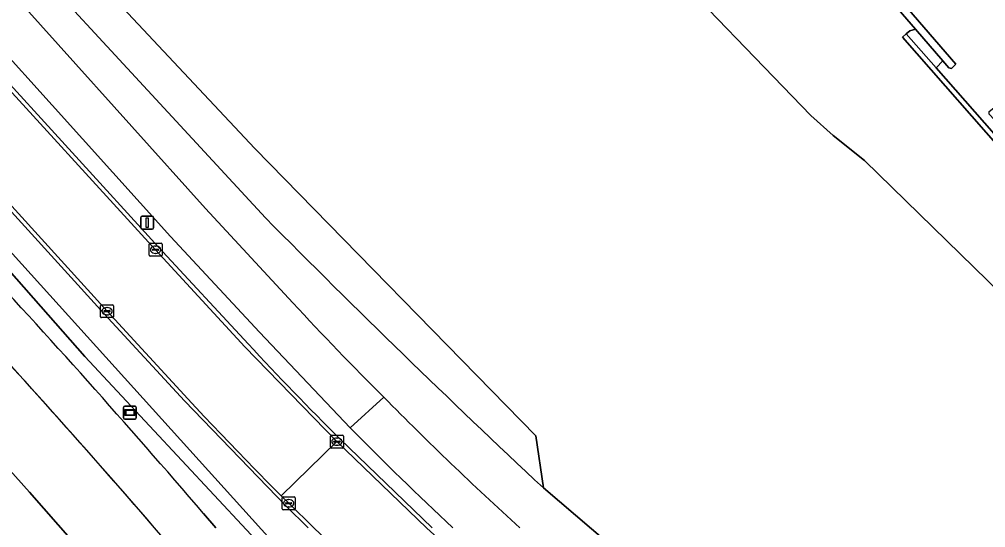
# Model space of a CAD drawing. Extents: x 155018 to 156648, y 383979 to 385733.
# Drawn here: x 156251.8 to 156326.7, y 385000 to 385039.4 of the extents above; entities that cross this region are included whole.
import ezdxf

# ---------------------------------------------------------------- set-up
doc = ezdxf.new("R2010")
doc.units = 0
for name, color, linetype in [('IMGEO_Berm_groen', 7, 'Continuous'), ('IMGEO_Fietspad_gesloten', 7, 'Continuous'), ('IMGEO_Gemengd_bos', 7, 'Continuous'), ('IMGEO_Groenvoorziening', 7, 'Continuous'), ('IMGEO_Hek', 7, 'Continuous'), ('IMGEO_Kademuur', 7, 'Continuous'), ('IMGEO_Kolk', 7, 'Continuous'), ('IMGEO_Lichtmast', 7, 'Continuous'), ('IMGEO_Lijnafwatering', 7, 'Continuous'), ('IMGEO_Oever', 7, 'Continuous'), ('IMGEO_Parkeervlak_gesloten', 7, 'Continuous'), ('IMGEO_Rijbaan_lokaal_gesloten', 7, 'Continuous'), ('IMGEO_Waterloop', 7, 'Continuous'), ('IMGEO_Wegwijzer', 7, 'Continuous')]:
    doc.layers.add(name, color=color, linetype=linetype)

msp = doc.modelspace()

# ---------------------------------------------------------------- linework, layer by layer
at = {"layer": 'IMGEO_Berm_groen'}
for points in [[(156144.938, 385152.433), (156147.907, 385149.238), (156211.729, 385080.579), (156213.902, 385078.348), (156222.233, 385070.528), (156237.67, 385056.036), (156239.374, 385054.363), (156243.33, 385050.237), (156266.206, 385024.761), (156272.982, 385017.458)], [(156277.432, 385007.753), (156270.398, 385015.176), (156263.484, 385022.606), (156240.646, 385047.968), (156236.745, 385051.98), (156235.177, 385053.577), (156230.499, 385058.087), (156226.363, 385061.644), (156210.741, 385076.44), (156208.691, 385078.525), (156169.92, 385120.325)], [(156232.801, 385054.194), (156235.761, 385051.165), (156262.56, 385021.773), (156269.529, 385014.262)], [(156270.859, 385024.043), (156242.776, 385054.428)], [(156337.692, 384925.455), (156335.544, 384923.41), (156334.604, 384922.515), (156332.574, 384924.695), (156333.49, 384925.567), (156335.638, 384927.612), (156320.551, 384942.594), (156302.971, 384965.363), (156295.412, 384973.335), (156281.923, 384986.374), (156256.841, 385013.278), (156239.968, 385032.463), (156240.598, 385033.01), (156242.175, 385034.38), (156232.293, 385045.25)], [(156264.586, 385009.843), (156258.346, 385016.594), (156242.175, 385034.38), (156240.598, 385033.01), (156239.968, 385032.463), (156256.841, 385013.278), (156281.923, 384986.374), (156295.412, 384973.335), (156296.353, 384974.447), (156299.374, 384978.017)], [(156274.161, 385000), (156272.426, 385001.706), (156264.586, 385009.843)], [(156276.637, 385006.888), (156283.781, 385000)], [(156435.097, 384886.769), (156418.998, 384905.465), (156416.104, 384903.602), (156414.689, 384905.816), (156413.969, 384905.275), (156412.496, 384904.949), (156411.854, 384905.077), (156411.584, 384905.592), (156411.006, 384908.8), (156410.655, 384909.374), (156408.883, 384910.081), (156407.051, 384911.847), (156405.285, 384914.394), (156403.839, 384915.847), (156394.451, 384924.969), (156390.983, 384926.539), (156379.938, 384936.831), (156364.186, 384950.941), (156351.469, 384961.357), (156330.37, 384974.438), (156316.001, 384982.953), (156292.416, 385003.083)], [(156266.063, 385001.093), (156267.017, 385000)]]:
    msp.add_lwpolyline(points, dxfattribs=at)
for centre, radius, start, end in [((156821.005, 385568.294), 773.867, 224.691337, 226.917588), ((155763.778, 384570.828), 661.376, 40.583846, 42.949499), ((156458.813, 385189.208), 253.044, 222.7449, 225.05184), ((156439.902, 385171.376), 231.758, 222.6816, 225.21386), ((156457.773, 385184.858), 249.242, 224.51466, 227.87497), ((156463.701, 385190.94), 261.254, 224.52213, 226.9586)]:
    msp.add_arc(centre, radius, start, end, dxfattribs=at)
at = {"layer": 'IMGEO_Fietspad_gesloten'}
for points in [[(156272.982, 385017.458), (156266.206, 385024.761), (156243.33, 385050.237), (156239.374, 385054.363), (156237.67, 385056.036), (156222.233, 385070.528), (156213.902, 385078.348), (156211.729, 385080.579), (156147.907, 385149.238)], [(156169.92, 385120.325), (156208.691, 385078.525), (156210.741, 385076.44), (156226.363, 385061.644), (156230.499, 385058.087), (156235.177, 385053.577), (156236.745, 385051.98), (156240.646, 385047.968), (156263.484, 385022.606), (156270.398, 385015.176), (156277.432, 385007.753), (156280.046, 385010.117)], [(156280.046, 385010.117), (156277.432, 385007.753)]]:
    msp.add_lwpolyline(points, dxfattribs=at)
for centre, radius, start, end in [((156458.813, 385189.208), 253.044, 222.7449, 225.05184), ((156457.773, 385184.858), 249.242, 224.51466, 227.87497), ((156463.701, 385190.94), 261.254, 224.52213, 226.9586)]:
    msp.add_arc(centre, radius, start, end, dxfattribs=at)
at = {"layer": 'IMGEO_Gemengd_bos'}
for points in [[(156250.372, 385050.415), (156270.03, 385029.427), (156291.814, 385007.136), (156292.416, 385003.083), (156316.001, 384982.953), (156330.37, 384974.438), (156351.469, 384961.357)], [(156393.251, 384956.338), (156374.316, 384977.72), (156358.7, 384995.775), (156344.784, 385011.996), (156330.473, 385028.351), (156329.757, 385029.121), (156329.501, 385028.691), (156329.283, 385028.402), (156328.983, 385028.138), (156320.258, 385038.067), (156320.558, 385038.331), (156320.822, 385038.55), (156321.262, 385038.685), (156313.535, 385047.647)], [(156378.129, 384959.445), (156375.303, 384962.013), (156371.928, 384966.211), (156368.709, 384969.491), (156364.318, 384973.489), (156355.862, 384983.232), (156349.237, 384991.329), (156347.117, 384993.53), (156345.36, 384996.677), (156342.393, 385000), (156340.195, 385002.461), (156339.406, 385004.066), (156339.414, 385005.805), (156339.238, 385006.682), (156338.352, 385008.145), (156336.901, 385009.878), (156334.213, 385012.548), (156333.714, 385012.947), (156331.129, 385015.011), (156317.327, 385028.496), (156314.873, 385030.43), (156313.165, 385031.978), (156300.877, 385044.731)], [(156300.877, 385044.731), (156313.165, 385031.978), (156314.873, 385030.43), (156317.327, 385028.496), (156331.129, 385015.011), (156333.714, 385012.947), (156334.213, 385012.548), (156336.901, 385009.878), (156338.352, 385008.145), (156339.238, 385006.682), (156339.414, 385005.805), (156339.406, 385004.066), (156340.195, 385002.461), (156342.393, 385000), (156345.36, 384996.677), (156347.117, 384993.53), (156349.237, 384991.329), (156355.862, 384983.232), (156364.318, 384973.489), (156368.709, 384969.491), (156371.928, 384966.211), (156375.303, 384962.013), (156378.129, 384959.445)]]:
    msp.add_lwpolyline(points, dxfattribs=at)
at = {"layer": 'IMGEO_Groenvoorziening'}
for points in [[(156292.416, 385003.083), (156291.814, 385007.136), (156270.03, 385029.427), (156250.372, 385050.415), (156244.423, 385057.127), (156225.517, 385073.666), (156214.569, 385081.8), (156212.497, 385084.086), (156200.676, 385097.806), (156187.034, 385110.873), (156168.225, 385131.022), (156159.042, 385140.632), (156151.166, 385150.039), (156148.49, 385153.235), (156137.145, 385164.796), (156132.163, 385170.885)], [(156242.776, 385054.428), (156270.859, 385024.043)]]:
    msp.add_lwpolyline(points, dxfattribs=at)
msp.add_arc((156821.005, 385568.294), 773.867, 224.691337, 226.917588, dxfattribs=at)
at = {"layer": 'IMGEO_Hek'}
msp.add_lwpolyline([(156240.598, 385033.01), (156292.753, 384975.259)], dxfattribs=at)
at = {"layer": 'IMGEO_Kademuur'}
msp.add_lwpolyline([(156213.619, 385162.997), (156233.766, 385139.617), (156252.09, 385118.457), (156271.642, 385095.858), (156294.092, 385070.238), (156313.535, 385047.647), (156321.262, 385038.685), (156323.381, 385036.228), (156323.858, 385035.674), (156324.069, 385035.639), (156324.399, 385035.961), (156313.99, 385048.039), (156294.545, 385070.631), (156272.095, 385096.252), (156252.544, 385118.85), (156234.22, 385140.01), (156214.072, 385163.391)], dxfattribs=at)
msp.add_lwpolyline([(156322.881, 385035.689), (156320.558, 385038.331), (156320.258, 385038.067), (156328.983, 385028.138), (156329.283, 385028.402), (156327.383, 385030.565)], close=True, dxfattribs=at)
at = {"layer": 'IMGEO_Kolk'}
for p, q in [((156261.835, 385021.14), (156261.835, 385021.992)), ((156261.91, 385022.066), (156262.762, 385022.066)), ((156262.323, 385021.846), (156262.348, 385021.846)), ((156262.836, 385021.992), (156262.836, 385021.14)), ((156262.762, 385021.066), (156261.91, 385021.066)), ((156262.094, 385021.56), (156262.094, 385021.572)), ((156262.532, 385021.523), (156262.134, 385021.523)), ((156262.137, 385021.609), (156262.535, 385021.609)), ((156262.346, 385021.286), (156262.321, 385021.286)), ((156262.578, 385021.572), (156262.578, 385021.56)), ((156258.072, 385016.375), (156258.072, 385017.227)), ((156258.147, 385017.301), (156258.999, 385017.301)), ((156259.073, 385017.227), (156259.073, 385016.375)), ((156258.331, 385016.795), (156258.331, 385016.807)), ((156258.769, 385016.758), (156258.371, 385016.758)), ((156258.374, 385016.844), (156258.772, 385016.844)), ((156258.583, 385016.521), (156258.558, 385016.521)), ((156258.56, 385017.081), (156258.585, 385017.081)), ((156258.815, 385016.807), (156258.815, 385016.795)), ((156258.999, 385016.301), (156258.147, 385016.301)), ((156275.897, 385006.254), (156275.897, 385007.106)), ((156275.972, 385007.18), (156276.824, 385007.18)), ((156276.199, 385006.723), (156276.597, 385006.723)), ((156276.385, 385006.96), (156276.41, 385006.96)), ((156276.898, 385007.106), (156276.898, 385006.254)), ((156276.824, 385006.18), (156275.972, 385006.18)), ((156276.156, 385006.674), (156276.156, 385006.686)), ((156276.594, 385006.637), (156276.196, 385006.637)), ((156276.408, 385006.4), (156276.383, 385006.4)), ((156276.64, 385006.686), (156276.64, 385006.674)), ((156272.16, 385001.473), (156272.16, 385002.325)), ((156272.235, 385002.399), (156273.087, 385002.399)), ((156273.161, 385002.325), (156273.161, 385001.473)), ((156272.419, 385001.893), (156272.419, 385001.905)), ((156272.857, 385001.856), (156272.459, 385001.856)), ((156272.462, 385001.942), (156272.86, 385001.942)), ((156272.671, 385001.619), (156272.646, 385001.619)), ((156272.648, 385002.179), (156272.673, 385002.179)), ((156272.903, 385001.905), (156272.903, 385001.893)), ((156273.087, 385001.399), (156272.235, 385001.399))]:
    msp.add_line(p, q, dxfattribs=at)
for points in [[(156261.835, 385021.14), (156261.835, 385021.992)], [(156261.91, 385022.066), (156262.762, 385022.066)], [(156262.836, 385021.992), (156262.836, 385021.14)], [(156262.762, 385021.066), (156261.91, 385021.066)], [(156258.072, 385016.375), (156258.072, 385017.227)], [(156258.147, 385017.301), (156258.999, 385017.301)], [(156259.073, 385017.227), (156259.073, 385016.375)], [(156258.999, 385016.301), (156258.147, 385016.301)], [(156275.897, 385006.254), (156275.897, 385007.106)], [(156275.972, 385007.18), (156276.824, 385007.18)], [(156276.898, 385007.106), (156276.898, 385006.254)], [(156276.824, 385006.18), (156275.972, 385006.18)], [(156272.16, 385001.473), (156272.16, 385002.325)], [(156272.235, 385002.399), (156273.087, 385002.399)], [(156273.161, 385002.325), (156273.161, 385001.473)], [(156273.087, 385001.399), (156272.235, 385001.399)]]:
    msp.add_lwpolyline(points, dxfattribs=at)
for centre, radius, start, end in [((156261.912, 385021.99), 0.0765, 91.55205, 178.44795), ((156261.912, 385021.99), 0.0765, 91.55205, 178.44795), ((156262.76, 385021.99), 0.0765, 1.55205, 88.44795), ((156262.76, 385021.99), 0.0765, 1.55205, 88.44795), ((156261.912, 385021.142), 0.0765, 181.55205, 268.44795), ((156261.912, 385021.142), 0.0765, 181.55205, 268.44795), ((156262.134, 385021.569), 0.0403, 85.87752, 175.75265), ((156262.131, 385021.559), 0.0366, 178.93798, 274.71019), ((156262.535, 385021.566), 0.043, 264.86636, 352.45326), ((156262.539, 385021.571), 0.0386, 1.73085, 96.63898), ((156262.76, 385021.142), 0.0765, 271.55205, 358.44795), ((156262.76, 385021.142), 0.0765, 271.55205, 358.44795), ((156258.149, 385017.225), 0.0765, 91.55205, 178.44795), ((156258.149, 385017.225), 0.0765, 91.55205, 178.44795), ((156258.997, 385017.225), 0.0765, 1.55205, 88.44795), ((156258.997, 385017.225), 0.0765, 1.55205, 88.44795), ((156258.371, 385016.804), 0.0403, 85.87752, 175.75265), ((156258.368, 385016.794), 0.0366, 178.93798, 274.71019), ((156258.772, 385016.801), 0.043, 264.86636, 352.45326), ((156258.776, 385016.806), 0.0386, 1.73085, 96.63898), ((156258.149, 385016.377), 0.0765, 181.55205, 268.44795), ((156258.149, 385016.377), 0.0765, 181.55205, 268.44795), ((156258.997, 385016.377), 0.0765, 271.55205, 358.44795), ((156258.997, 385016.377), 0.0765, 271.55205, 358.44795), ((156275.974, 385007.104), 0.0765, 91.55205, 178.44795), ((156275.974, 385007.104), 0.0765, 91.55205, 178.44795), ((156276.196, 385006.683), 0.0403, 85.87752, 175.75265), ((156276.601, 385006.685), 0.0386, 1.73085, 96.63898), ((156276.822, 385007.104), 0.0765, 1.55205, 88.44795), ((156276.822, 385007.104), 0.0765, 1.55205, 88.44795), ((156275.974, 385006.256), 0.0765, 181.55205, 268.44795), ((156275.974, 385006.256), 0.0765, 181.55205, 268.44795), ((156276.193, 385006.673), 0.0366, 178.93798, 274.71019), ((156276.597, 385006.68), 0.043, 264.86636, 352.45326), ((156276.822, 385006.256), 0.0765, 271.55205, 358.44795), ((156276.822, 385006.256), 0.0765, 271.55205, 358.44795), ((156272.237, 385002.323), 0.0765, 91.55205, 178.44795), ((156272.237, 385002.323), 0.0765, 91.55205, 178.44795), ((156273.085, 385002.323), 0.0765, 1.55205, 88.44795), ((156273.085, 385002.323), 0.0765, 1.55205, 88.44795), ((156272.237, 385001.475), 0.0765, 181.55205, 268.44795), ((156272.237, 385001.475), 0.0765, 181.55205, 268.44795), ((156272.459, 385001.902), 0.0403, 85.87752, 175.75265), ((156272.456, 385001.892), 0.0366, 178.93798, 274.71019), ((156272.86, 385001.899), 0.043, 264.86636, 352.45326), ((156272.864, 385001.904), 0.0386, 1.73085, 96.63898), ((156273.085, 385001.475), 0.0765, 271.55205, 358.44795), ((156273.085, 385001.475), 0.0765, 271.55205, 358.44795)]:
    msp.add_arc(centre, radius, start, end, dxfattribs=at)
for centre, major_axis, ratio, start_param, end_param in [((156262.322, 385021.566), (-0.387, 0.002), 0.722429, 4.712389, 7.853982), ((156262.347, 385021.566), (-0.39, 0.002), 0.717154, 1.570796, 4.712389), ((156258.559, 385016.801), (-0.387, 0.002), 0.722429, 4.712389, 7.853982), ((156258.584, 385016.801), (-0.39, 0.002), 0.717154, 1.570796, 4.712389), ((156276.384, 385006.68), (-0.387, 0.002), 0.722429, 4.712389, 7.853982), ((156276.409, 385006.68), (-0.39, 0.002), 0.717154, 1.570796, 4.712389), ((156272.647, 385001.899), (-0.387, 0.002), 0.722429, 4.712389, 7.853982), ((156272.672, 385001.899), (-0.39, 0.002), 0.717154, 1.570796, 4.712389)]:
    msp.add_ellipse(centre, major_axis=major_axis, ratio=ratio, start_param=start_param, end_param=end_param, dxfattribs=at)
at = {"layer": 'IMGEO_Lichtmast'}
for p, q in [((156261.19, 385023.269), (156261.19, 385024.069)), ((156261.19, 385024.069), (156261.19, 385023.269)), ((156261.29, 385024.169), (156262.08, 385024.169)), ((156262.08, 385024.169), (156261.29, 385024.169)), ((156262.18, 385024.069), (156262.18, 385023.269)), ((156262.18, 385023.269), (156262.18, 385024.069)), ((156262.08, 385023.169), (156261.29, 385023.169)), ((156261.29, 385023.169), (156262.08, 385023.169))]:
    msp.add_line(p, q, dxfattribs=at)
msp.add_lwpolyline([(156261.61, 385024.044), (156261.76, 385024.044), (156261.76, 385023.294), (156261.61, 385023.294), (156261.61, 385024.044)], dxfattribs=at)
for centre, start, end in [((156261.29, 385024.069), 90, 180), ((156261.29, 385024.069), 90, 180), ((156262.08, 385024.069), 0, 90), ((156262.08, 385024.069), 360, 90), ((156261.29, 385023.269), 180, 270), ((156261.29, 385023.269), 180, 270), ((156262.08, 385023.269), 270, 0), ((156262.08, 385023.269), 270, 0)]:
    msp.add_arc(centre, 0.1, start, end, dxfattribs=at)
at = {"layer": 'IMGEO_Lijnafwatering'}
for points in [[(156259.066, 385003.665), (156254.684, 385008.614), (156250.253, 385013.518), (156245.774, 385018.379)], [(156271.948, 384988.591), (156268.748, 384992.421), (156265.517, 384996.225), (156262.253, 385000.001), (156261.194, 385001.225), (156260.131, 385002.446), (156259.066, 385003.665)]]:
    msp.add_lwpolyline(points, dxfattribs=at)
at = {"layer": 'IMGEO_Oever'}
msp.add_lwpolyline([(156321.262, 385038.685), (156320.822, 385038.55), (156320.558, 385038.331), (156322.881, 385035.689), (156323.381, 385036.228)], close=True, dxfattribs=at)
at = {"layer": 'IMGEO_Parkeervlak_gesloten'}
msp.add_lwpolyline([(156177.394, 385068.304), (156168.234, 385071.417), (156162.969, 385067.252), (156166.584, 385066.195), (156175.509, 385063.162), (156184.074, 385059.487), (156192.405, 385055.31), (156200.474, 385050.645), (156207.959, 385045.751), (156215.141, 385040.422), (156221.996, 385034.677), (156228.08, 385028.729), (156234.073, 385022.689), (156239.973, 385016.557), (156241.206, 385015.248), (156246.924, 385009.042), (156252.561, 385002.764), (156258.117, 384996.413), (156260.955, 384993.133), (156263.769, 384989.832), (156266.559, 384986.51), (156272.76, 384987.609)], dxfattribs=at)
msp.add_arc((155761.891, 384567.9), 661.115, 40.813161, 43.025453, dxfattribs=at)
at = {"layer": 'IMGEO_Rijbaan_lokaal_gesloten'}
for points in [[(156269.529, 385014.262), (156262.56, 385021.773), (156235.761, 385051.165), (156232.801, 385054.194)], [(156232.293, 385045.25), (156242.175, 385034.38), (156258.346, 385016.594), (156264.586, 385009.843), (156272.426, 385001.706), (156274.161, 385000)], [(156244.811, 385031.964), (156258.574, 385016.801), (156264.83, 385010.005), (156266.114, 385008.634), (156267.407, 385007.271), (156268.708, 385005.916), (156270.017, 385004.569), (156271.335, 385003.231), (156272.083, 385002.48), (156276.397, 385006.679), (156269.269, 385014.025), (156262.336, 385021.565), (156248.487, 385036.727)], [(156248.487, 385036.727), (156262.336, 385021.565), (156269.269, 385014.025), (156276.397, 385006.679), (156283.339, 385000), (156287.818, 384995.91), (156292.38, 384991.912), (156297.021, 384988.007), (156301.74, 384984.197), (156306.536, 384980.484), (156311.406, 384976.869), (156313.256, 384975.587), (156327.733, 384966.176), (156333.321, 384962.537), (156338.841, 384958.796)], [(156326.438, 384959.824), (156309.25, 384971.025), (156303.184, 384975.494), (156297.23, 384980.111), (156291.391, 384984.873), (156285.671, 384989.777), (156280.074, 384994.82), (156274.602, 385000), (156272.661, 385001.9), (156272.083, 385002.48), (156271.335, 385003.231), (156270.017, 385004.569), (156268.708, 385005.916), (156267.407, 385007.271), (156266.114, 385008.634), (156264.83, 385010.005), (156258.574, 385016.801), (156244.811, 385031.964)], [(156431.056, 384849.633), (156423.152, 384854.639), (156417.651, 384851.642), (156399.075, 384863.633), (156368.631, 384882.88), (156348.054, 384896.107), (156338.326, 384902.896), (156331.712, 384907.97), (156325.553, 384914.024), (156316.245, 384924.452), (156308.931, 384933.586), (156298.538, 384946.604), (156304.566, 384947.799), (156273.518, 384986.688), (156272.76, 384987.609), (156266.559, 384986.51), (156263.769, 384989.832), (156260.955, 384993.133), (156258.117, 384996.413), (156252.561, 385002.764), (156246.924, 385009.042)], [(156283.781, 385000), (156276.637, 385006.888)], [(156276.397, 385006.679), (156272.083, 385002.48), (156272.661, 385001.9), (156274.602, 385000), (156280.074, 384994.82), (156285.671, 384989.777), (156291.391, 384984.873), (156297.23, 384980.111), (156303.184, 384975.494), (156309.25, 384971.025), (156326.438, 384959.824)], [(156338.841, 384958.796), (156333.321, 384962.537), (156327.733, 384966.176), (156313.256, 384975.587), (156311.406, 384976.869), (156306.536, 384980.484), (156301.74, 384984.197), (156297.021, 384988.007), (156292.38, 384991.912), (156287.818, 384995.91), (156283.339, 385000), (156276.397, 385006.679)], [(156267.017, 385000), (156266.063, 385001.093)]]:
    msp.add_lwpolyline(points, dxfattribs=at)
for centre, radius, start, end in [((155763.778, 384570.828), 661.376, 40.583846, 42.949499), ((155761.891, 384567.9), 661.115, 40.813161, 43.025453), ((156439.902, 385171.376), 231.758, 222.6816, 225.21386)]:
    msp.add_arc(centre, radius, start, end, dxfattribs=at)
at = {"layer": 'IMGEO_Waterloop'}
msp.add_lwpolyline([(156313.99, 385048.039), (156324.399, 385035.961), (156324.069, 385035.639), (156323.858, 385035.674), (156323.381, 385036.228), (156322.881, 385035.689), (156327.383, 385030.565), (156327.823, 385031.2), (156326.986, 385032.1), (156326.986, 385032.284), (156327.352, 385032.574), (156345.086, 385012.258), (156359.003, 384996.036), (156374.617, 384977.983), (156393.553, 384956.601), (156410.677, 384936.606), (156432.829, 384911.026), (156453.053, 384887.799), (156471.899, 384865.679), (156491.752, 384842.132), (156512.921, 384817.827)], dxfattribs=at)
at = {"layer": 'IMGEO_Wegwijzer'}
for p, q in [((156259.852, 385008.531), (156259.852, 385009.331)), ((156259.852, 385009.331), (156259.852, 385008.531)), ((156259.952, 385009.431), (156260.742, 385009.431)), ((156260.742, 385009.431), (156259.952, 385009.431)), ((156260.842, 385009.331), (156260.842, 385008.531)), ((156260.842, 385008.531), (156260.842, 385009.331)), ((156260.742, 385008.431), (156259.952, 385008.431)), ((156259.952, 385008.431), (156260.742, 385008.431))]:
    msp.add_line(p, q, dxfattribs=at)
for points in [[(156259.953, 385009.163), (156260.741, 385009.163), (156260.741, 385008.699), (156259.953, 385008.699), (156259.953, 385009.163)], [(156260.018, 385009.098), (156260.018, 385008.764), (156260.676, 385008.764), (156260.676, 385009.098), (156260.018, 385009.098)]]:
    msp.add_lwpolyline(points, dxfattribs=at)
for centre, start, end in [((156259.952, 385009.331), 90, 180), ((156259.952, 385009.331), 90, 180), ((156260.742, 385009.331), 0, 90), ((156260.742, 385009.331), 360, 90), ((156259.952, 385008.531), 180, 270), ((156259.952, 385008.531), 180, 270), ((156260.742, 385008.531), 270, 0), ((156260.742, 385008.531), 270, 0)]:
    msp.add_arc(centre, 0.1, start, end, dxfattribs=at)

doc.saveas('drawing.dxf')
